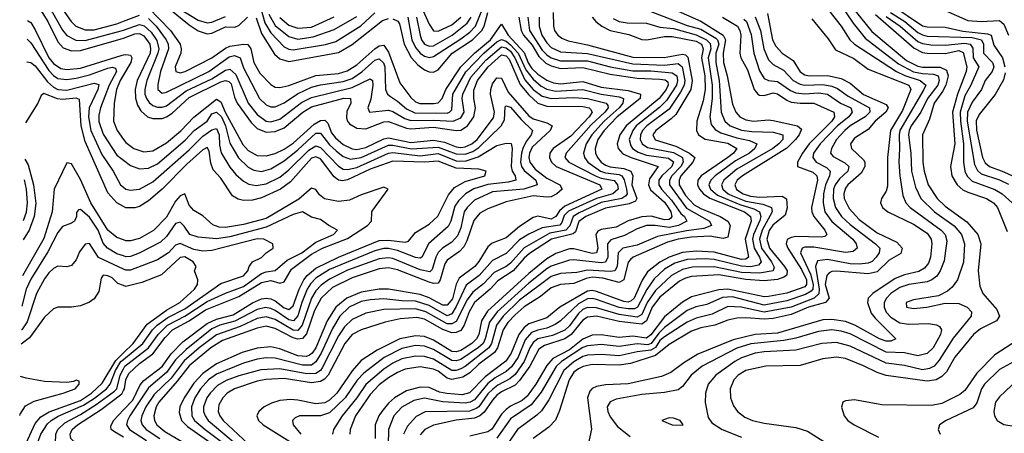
# Model space of a CAD drawing. Header units: inches. Extents: x 1173000 to 1307049, y 522583 to 678455.
# Tile 534 of 617: x 1199541 to 1203892, y 671153 to 672978. Entities that reach past the tile are written whole.
import ezdxf

# ---------------------------------------------------------------- set-up
doc = ezdxf.new("R2010")
doc.units = ezdxf.units.IN
doc.header["$MEASUREMENT"] = 0
doc.layers.add('B1697', color=7, linetype='Continuous')
doc.layers.add('B2607', color=7, linetype='Continuous')

msp = doc.modelspace()

# ---------------------------------------------------------------- linework, layer by layer
at = {"layer": 'B1697', "color": 5}
for points, elevation in [([(1199580.9, 673233.3), (1199582.4, 673230), (1199618.6, 673178.6), (1199651.9, 673110), (1199719.2, 673039.2), (1199768.3, 672970), (1199789.7, 672949.7), (1199830, 672933.1), (1199870, 672933.4), (1199970, 672960.2), (1200000, 672971.5)], 1660), ([(1199578.8, 673138.3), (1199597.6, 673110), (1199685.6, 673010), (1199730, 672931.5), (1199750, 672908.6), (1199788.6, 672888.6), (1199830, 672886.8), (1199990, 672928.6), (1200000, 672932.2)], 1640), ([(1199577.5, 673074.4), (1199640.6, 673010), (1199665.6, 672970), (1199710, 672879.9), (1199733.8, 672853.8), (1199770, 672841.3), (1199810, 672842.3), (1199990, 672893.2), (1200000, 672896.9)], 1620), ([(1199575.6, 672975), (1199590, 672965.2), (1199610, 672933.8), (1199670, 672809.5), (1199690, 672784.4), (1199723.5, 672763.5), (1199750, 672758.9), (1199810, 672764.6), (1199990, 672820.8), (1200000, 672823.1)], 1580), ([(1199573.9, 672892.3), (1199590, 672876.4), (1199670, 672754.4), (1199690, 672731.7), (1199710, 672719.2), (1199750, 672714.4), (1199790, 672719.6), (1199850, 672735), (1199930, 672764.1), (1199950, 672768.9), (1199964.7, 672764.7), (1199968.5, 672750), (1199935.9, 672690), (1199897.9, 672590), (1199890, 672557.6), (1199890, 672529.2), (1199910, 672472.8), (1199970, 672381.1), (1200000, 672357.9)], 1560), ([(1199571.9, 672792.8), (1199590, 672789.6), (1199610, 672774.8), (1199663.4, 672703.4), (1199690, 672680.4), (1199710, 672669.8), (1199750, 672667.4), (1199870, 672698.4), (1199890, 672692.1), (1199886.1, 672670), (1199848.2, 672590), (1199844.9, 672550), (1199855.3, 672490), (1199904, 672384), (1199954.6, 672310), (1199985.9, 672250), (1200000, 672238.7)], 1540), ([(1200000, 672735.2), (1199985.5, 672710), (1199969.2, 672670), (1199958.3, 672610), (1199955, 672530), (1199971, 672490), (1200000, 672450.1)], 1580), ([(1200000, 672154.1), (1199970, 672169.7), (1199930, 672214.4), (1199830, 672441), (1199812.7, 672510), (1199805.5, 672625.5), (1199790, 672632.7), (1199730, 672626.4), (1199708.5, 672628.5), (1199647.8, 672652.2), (1199636.2, 672643.8), (1199621, 672610), (1199566.6, 672523.5)], 1520), ([(1200000, 672006.4), (1199970, 672017.4), (1199930, 672049), (1199855.4, 672170), (1199810, 672272.9), (1199770, 672342.3), (1199750, 672346.7), (1199692.7, 672230), (1199684.7, 672130), (1199647.1, 672012.9), (1199553.2, 671848.2)], 1480), ([(1199563.4, 672363.2), (1199577.8, 672337.8), (1199602.1, 672250), (1199612.5, 672167.5), (1199604.8, 672110), (1199582.4, 672050), (1199556.3, 672006.6)], 1520), ([(1199558.1, 672093), (1199571.2, 672128.8), (1199575.4, 672170), (1199571.7, 672230), (1199561.6, 672271.1)], 1540), ([(1200000, 671935.9), (1199970, 671945.6), (1199928.8, 671970), (1199910, 671992.3), (1199887.5, 672050), (1199850, 672107.5), (1199810, 672141.1), (1199801.1, 672138.9), (1199791.8, 672128.2), (1199792.1, 672110), (1199782.6, 672090), (1199770, 672080.2), (1199730, 672065.4), (1199710, 672039.7), (1199665.4, 671954.6), (1199590, 671833.9), (1199569.5, 671790), (1199550.6, 671714.9)], 1460), ([(1200000, 671877.4), (1199888.9, 671928.9), (1199850, 671990.1), (1199830, 671988.3), (1199806, 671954), (1199790, 671918.5), (1199770, 671893.6), (1199750, 671888.3), (1199710, 671890.1), (1199690, 671880.1), (1199670, 671862), (1199650, 671834.6), (1199615.2, 671770), (1199574.3, 671645.7), (1199550, 671610.4), (1199548.5, 671609.2)], 1440), ([(1200000, 671805), (1199975, 671815), (1199950, 671839.3), (1199930, 671848.1), (1199909.4, 671850.6), (1199901.7, 671838.3), (1199890, 671778.3), (1199870, 671747.3), (1199850, 671732), (1199810, 671716.5), (1199770, 671709.4), (1199710, 671710.2), (1199690, 671702.9), (1199650, 671666.3), (1199584.8, 671575.2), (1199547.2, 671546)], 1420), ([(1199569.4, 671110), (1199610, 671197.1), (1199634, 671226), (1199671.8, 671248.2), (1199810, 671297.7), (1199858.1, 671330), (1199904.8, 671375.2), (1199965.1, 671474.9), (1200000, 671509.1)], 1420), ([(1200000, 670987.6), (1199963.6, 671003.6), (1199910, 671017.5), (1199830, 671025.3), (1199667.8, 671030), (1199650, 671036.3), (1199631.3, 671050), (1199621.5, 671070), (1199618.3, 671090), (1199620.1, 671110), (1199635, 671150), (1199664.3, 671195.7), (1199679.7, 671210), (1199711.7, 671228.3), (1199822.8, 671277.2), (1199871.6, 671308.4), (1199924, 671350), (1199941.1, 671370), (1199965, 671430), (1199988.5, 671470), (1200000, 671479.4)], 1440), ([(1200000, 671029.9), (1199970, 671042.5), (1199930, 671050.4), (1199784.9, 671064.9), (1199730, 671079.2), (1199710.9, 671090.9), (1199699.3, 671110), (1199700.1, 671150), (1199709.1, 671170), (1199739.8, 671200.2), (1199810, 671236.4), (1199879.6, 671280.4), (1199960.1, 671339.9), (1199970.2, 671350), (1199985, 671410), (1200000, 671438.4)], 1460), ([(1199541, 671232.6), (1199542.4, 671237.6), (1199566.1, 671273.9), (1199604.9, 671295.1), (1199733.7, 671330), (1199786.3, 671350), (1199803.9, 671370), (1199804.1, 671384.1), (1199790, 671388.5), (1199778.2, 671381.8), (1199750, 671377.7), (1199650, 671381.6), (1199570, 671396.3), (1199544.4, 671404)], 1380), ([(1200000, 671065.8), (1199990, 671070.5), (1199950, 671081.3), (1199836.3, 671096.3), (1199789.5, 671109.5), (1199767.5, 671130), (1199764.5, 671150), (1199773.3, 671170), (1199797, 671190), (1199901.5, 671258.5), (1199992.3, 671327.7), (1200000, 671341.6)], 1480), ([(1200000, 671136.8), (1199959.2, 671159.2), (1199945.9, 671170), (1199944.4, 671184.4), (1199955.8, 671210), (1200000, 671256.9)], 1520)]:
    msp.add_lwpolyline(points, dxfattribs=dict(at, elevation=elevation))
at = {"layer": 'B2607', "color": 5}
for points, elevation in [([(1203045.4, 673110), (1203170, 672949.5), (1203209.7, 672890), (1203229.8, 672869.8), (1203414.5, 672750), (1203451.9, 672731.9), (1203519.6, 672710), (1203544.3, 672690), (1203536.7, 672670), (1203430.6, 672490), (1203426.4, 672470), (1203429.1, 672410), (1203425.6, 672350), (1203429.8, 672290), (1203442.8, 672202.8), (1203456, 672170), (1203475.6, 672150), (1203613.1, 672050), (1203630.5, 672030), (1203637.8, 672002.2), (1203625.8, 671914.2), (1203608.5, 671870), (1203593.6, 671846.4), (1203571.4, 671830), (1203550, 671821.7), (1203470, 671809.7), (1203430, 671797.4), (1203389.7, 671770), (1203371.6, 671750), (1203361, 671730), (1203360.1, 671710), (1203370, 671688.1), (1203390, 671665.4), (1203430, 671641), (1203470, 671635.5), (1203557.3, 671637.2), (1203591.6, 671631.6), (1203604.7, 671624.7), (1203613.6, 671610), (1203610.1, 671590), (1203576.5, 671530), (1203550, 671505.8), (1203510, 671494.7), (1203450, 671507.8), (1203370, 671510.8), (1203210, 671591.5), (1203170, 671604.5), (1203130, 671609.4), (1203070, 671602.2), (1202970, 671572.7), (1202917.9, 671562.1), (1202772, 671548), (1202710, 671529.2), (1202557, 671450), (1202508.2, 671410), (1202470, 671359.5), (1202450, 671345.2), (1202390, 671333.6), (1202290, 671325.2), (1202176.3, 671303.7), (1202150, 671292.3), (1202136.8, 671270), (1202139.8, 671250), (1202150, 671226.4), (1202183.1, 671183.1), (1202238.9, 671138.9)], 2040), ([(1201256.2, 672990), (1201274.4, 672890), (1201290, 672855.5), (1201310.5, 672830.5), (1201330, 672816.9), (1201350, 672812), (1201370, 672816.3), (1201490, 672893.8), (1201530, 672923.4), (1201555.3, 672950), (1201602.9, 673070)], 1740), ([(1201309.5, 673049.5), (1201350, 672959.1), (1201370, 672929), (1201390, 672927.7), (1201450, 672955.2), (1201490, 672989.5)], 1780), ([(1202373.4, 673050), (1202550, 672971.9), (1202649.4, 672909.4), (1202659.2, 672890), (1202648.8, 672830), (1202650.6, 672790), (1202666.8, 672730), (1202690, 672605.4), (1202704.6, 672570), (1202723.4, 672550), (1202750, 672536.7), (1202783.8, 672530), (1202850, 672537), (1202870, 672533.9), (1202977.6, 672510), (1202995, 672495), (1202984.7, 672470), (1202969.6, 672450), (1202930, 672412.1), (1202735.2, 672290), (1202711.2, 672270), (1202700.9, 672250), (1202708.8, 672228.8), (1202737.8, 672210), (1202770, 672199.8), (1202810, 672195.2), (1202910, 672200.1), (1202928.6, 672188.6), (1202931.5, 672148.5), (1202923.7, 672116.3), (1202868.9, 672071.1), (1202852.3, 672047.7), (1202841.9, 672010), (1202854.2, 671970), (1202920.2, 671890), (1202931.7, 671870), (1202930, 671853.3), (1202929.4, 671850), (1202917.9, 671842.1), (1202890, 671832.4), (1202830, 671826.7), (1202750, 671832.5), (1202630, 671852.7), (1202510, 671845.8), (1202482.2, 671837.8), (1202456.1, 671823.9), (1202370, 671753.3), (1202335, 671710), (1202309.9, 671650.1), (1202290, 671635), (1202190, 671646), (1202090, 671669.8), (1202050, 671665.7), (1202030, 671652), (1201977, 671590), (1201950, 671570.5), (1201859.8, 671540.2), (1201835.1, 671524.9), (1201794.7, 671450), (1201750, 671386.1), (1201730, 671366.3), (1201670, 671336.8), (1201650, 671321.9), (1201630, 671300.2), (1201593.6, 671246.4), (1201574.6, 671230), (1201550, 671220.2), (1201468.9, 671211.1), (1201370, 671189.3), (1201331.2, 671170), (1201310, 671146.7)], 1880), ([(1203165.5, 673050), (1203223.4, 672963.4), (1203276.3, 672896.3), (1203423.6, 672783.6), (1203490, 672748.9), (1203530, 672740.9), (1203578.4, 672738.4), (1203599, 672730), (1203604.4, 672710), (1203598, 672690), (1203552.9, 672630), (1203522.8, 672570), (1203480.4, 672510), (1203471.6, 672490), (1203468.5, 672470), (1203478.8, 672390), (1203482.1, 672310), (1203499.8, 672239.8), (1203522.1, 672190), (1203583.4, 672130), (1203670, 672069.4), (1203701.8, 672030), (1203715.9, 671990), (1203710.9, 671909.1), (1203685, 671830), (1203661.8, 671798.2), (1203639.9, 671780.1), (1203600.5, 671759.5), (1203490, 671742.5), (1203457.4, 671730), (1203459.5, 671710), (1203490, 671704.1), (1203549.5, 671709.5), (1203630, 671727.5), (1203690, 671725.9), (1203727.5, 671710), (1203747.2, 671690), (1203745.1, 671670), (1203666.2, 671573.8), (1203604, 671476), (1203582.1, 671450), (1203561.2, 671438.8), (1203530, 671433.8), (1203450, 671452.9), (1203370, 671462.4), (1203210, 671538.4), (1203150, 671553.8), (1203085.3, 671550), (1202970, 671519.9), (1202830, 671512.8), (1202790, 671506.3), (1202730, 671485.8), (1202701, 671470), (1202616.3, 671410), (1202583.6, 671370), (1202570.7, 671330), (1202569.5, 671289.5), (1202583.1, 671223.1), (1202599, 671199), (1202644.9, 671170), (1202730, 671135.8)], 2060), ([(1203390, 673044.7), (1203530, 672951.8), (1203550, 672946.2), (1203630, 672945.5), (1203708.3, 672928.3), (1203816.6, 672916.6), (1203834.1, 672910), (1203845.8, 672865.8), (1203883.3, 672810), (1203894.2, 672770)], 2180), ([(1200000, 672971.5), (1200070, 672997.8)], 1660), ([(1200110, 673030), (1200208, 672930), (1200249.5, 672870), (1200254.6, 672850), (1200253, 672830), (1200228.1, 672770), (1200230.3, 672750), (1200250, 672744.2), (1200272.8, 672750), (1200390, 672809.8), (1200450, 672852.4), (1200470, 672860.8), (1200530, 672870.3), (1200549.2, 672869.2), (1200562.7, 672850), (1200576.3, 672790), (1200602.7, 672742.7), (1200650, 672692), (1200670, 672680.8), (1200690, 672678.7), (1200730, 672687.4), (1200850, 672732.4), (1200950, 672741.6), (1200988, 672752), (1201030, 672778.6), (1201110, 672850), (1201130, 672863.7), (1201150, 672866.3), (1201170, 672835.5), (1201220.2, 672700.2), (1201270, 672635.2), (1201290, 672615.8), (1201308.4, 672608.4), (1201371.4, 672608.6), (1201390, 672612.1), (1201407.3, 672630), (1201424.5, 672670), (1201489.7, 672770.3), (1201550, 672830), (1201621.3, 672890), (1201670, 672958.2), (1201699.7, 672910), (1201770, 672833.3), (1201788.3, 672788.3), (1201803.5, 672763.5), (1201830, 672737.9), (1201870, 672711.4), (1201900.2, 672700.2), (1201930, 672695.7), (1202030, 672704.9), (1202110, 672681.1), (1202230, 672666.2), (1202284.8, 672650), (1202283.3, 672630), (1202180.3, 672550), (1202124.1, 672490), (1202095.8, 672450), (1202083.9, 672410), (1202085.4, 672390), (1202094.1, 672370), (1202111, 672350), (1202130, 672336.8), (1202150, 672329.1), (1202210, 672322.4), (1202241.3, 672310), (1202249.8, 672290), (1202245.8, 672250), (1202268, 672190), (1202262.1, 672177.9), (1202234.6, 672165.4), (1202130, 672146.9), (1202042.4, 672110), (1202011.7, 672088.3), (1201997.1, 672042.9), (1201986.6, 672033.4), (1201891.1, 672010), (1201793.9, 671946.1), (1201770, 671925.9), (1201722, 671870), (1201654, 671826), (1201620.3, 671790), (1201551.2, 671730), (1201526.6, 671690), (1201505.5, 671630), (1201490, 671607.1), (1201470, 671597.4), (1201450, 671596.8), (1201410, 671612), (1201330, 671657.5), (1201295.1, 671664.9), (1201222, 671658), (1201156.2, 671643.8), (1201050, 671610.3), (1201010, 671589.9), (1200978.2, 671550), (1200903.5, 671410), (1200887.8, 671392.2), (1200870, 671381.3), (1200830, 671376), (1200710, 671395.3), (1200628.7, 671391.3), (1200590, 671383), (1200490.5, 671349.5), (1200457.6, 671330), (1200438.3, 671310), (1200421.4, 671278.6), (1200417.9, 671250), (1200424.6, 671230), (1200439.5, 671210), (1200550, 671107.1)], 1680), ([(1200204.2, 673024.2), (1200290, 672955.2), (1200330, 672928.9), (1200370, 672915.3), (1200390, 672918.2), (1200450, 672946.7), (1200490, 672945.1), (1200510, 672952.2), (1200548.2, 672990)], 1720), ([(1200250, 673024.3), (1200330, 672975.5), (1200370, 672964.8), (1200390, 672967.3), (1200450, 672992.5)], 1740), ([(1201745.9, 672990), (1201756.5, 672930), (1201766.9, 672910), (1201805.2, 672865.2), (1201835.2, 672815.2), (1201866, 672786), (1201890, 672774.1), (1201930, 672763.3), (1202030, 672767.8), (1202150, 672737.9), (1202270, 672720.8), (1202370, 672716.5), (1202392.9, 672712.9), (1202404.3, 672704.3), (1202406.7, 672690), (1202397, 672670), (1202365.9, 672630), (1202220.7, 672510), (1202192.2, 672470), (1202181.4, 672430), (1202184.8, 672410), (1202206.4, 672386.4), (1202242.7, 672370), (1202361.9, 672330), (1202323.6, 672276.4), (1202319.2, 672250), (1202328.3, 672228.3), (1202390, 672173.3), (1202406.8, 672150), (1202418.3, 672130), (1202422.6, 672110), (1202417.4, 672102.6), (1202410, 672096.6), (1202390, 672095.3), (1202330.7, 672110.7), (1202290, 672108.4), (1202230, 672091.1), (1202177, 672063), (1202110, 672053), (1202095.5, 672044.5), (1202087.1, 672030), (1202095.6, 671970), (1202089.8, 671950.2), (1202070, 671946.3), (1201990, 671967.4), (1201970, 671967.9), (1201910, 671946.4), (1201870, 671923.2), (1201790, 671858.9), (1201608.3, 671691.7), (1201582.1, 671650), (1201569.1, 671590), (1201560, 671570), (1201538.3, 671550), (1201490, 671518.7), (1201470, 671512.1), (1201450, 671514.1), (1201370, 671563.6), (1201330, 671580.1), (1201290, 671583.8), (1201220.1, 671570), (1201119.8, 671520.2), (1201050, 671475.2), (1201010, 671429.2), (1200942.2, 671330), (1200910, 671299.7), (1200890, 671287.9), (1200850, 671283.1), (1200770, 671300.2), (1200737, 671303), (1200690, 671298.1), (1200653.2, 671286.8), (1200621.5, 671270), (1200597.8, 671250), (1200589.2, 671230.8), (1200595.5, 671210), (1200616.6, 671190), (1200859.4, 671039.4)], 1720), ([(1200607.2, 673027.2), (1200624.2, 672964.2), (1200650, 672920.1), (1200710, 672858.2), (1200730, 672848.1), (1200750, 672844.9), (1200891.6, 672868.4), (1200938.2, 672881.8), (1201048.7, 672951.3), (1201110, 673008.6)], 1740), ([(1200642.5, 673002.5), (1200670, 672952.6), (1200730, 672903.9), (1200770, 672892.7), (1200837.8, 672902.2), (1200930, 672934.6), (1201030, 672993)], 1760), ([(1200690, 672987.6), (1200730, 672954.4), (1200770, 672940.9), (1200830, 672946), (1200929.8, 672990.2)], 1780), ([(1201786.8, 672990), (1201794, 672930), (1201850, 672844.2), (1201870, 672822.8), (1201890, 672809.5), (1201930, 672796.9), (1202050, 672796.3), (1202150, 672770.5), (1202250, 672753.2), (1202330, 672752.8), (1202424.2, 672744.2), (1202445.2, 672730), (1202447.9, 672710), (1202443, 672690), (1202398.3, 672621.7), (1202368.6, 672591.4), (1202265.4, 672510), (1202249.6, 672490), (1202234.2, 672450), (1202241.1, 672421.1), (1202249.1, 672410), (1202273.9, 672393.9), (1202310, 672380.8), (1202407.8, 672367.8), (1202430.6, 672350.6), (1202422.5, 672330), (1202378.8, 672290), (1202365, 672270), (1202364.7, 672250), (1202376.8, 672230), (1202421.5, 672181.5), (1202462.9, 672122.9), (1202478.5, 672110), (1202488.9, 672090), (1202452.3, 672070), (1202410, 672061.5), (1202349.4, 672070.6), (1202310, 672069.9), (1202270, 672055.1), (1202213.8, 672026.2), (1202152.6, 672007.4), (1202138.1, 671990), (1202140.2, 671930), (1202130, 671907.9), (1202110, 671905.4), (1201990, 671919), (1201970, 671917.6), (1201890, 671890.6), (1201870, 671879.5), (1201790, 671816.2), (1201650.4, 671689.6), (1201616.4, 671643.6), (1201598.2, 671570), (1201588.5, 671550), (1201568.4, 671531.6), (1201490, 671479), (1201470, 671473.3), (1201450, 671475.3), (1201370, 671523.6), (1201330, 671537.3), (1201290, 671540.1), (1201230, 671528), (1201152, 671488), (1201061.1, 671418.9), (1201031.8, 671388.2), (1200979.5, 671310), (1200910, 671243.3), (1200870, 671229.9), (1200777.3, 671230), (1200758.4, 671221.6), (1200746.4, 671210), (1200749.4, 671190), (1200783.4, 671150)], 1740), ([(1201836.1, 672990), (1201836.4, 672950), (1201848.2, 672910), (1201870, 672876.5), (1201890, 672856), (1201930, 672837.2), (1202050, 672829.2), (1202250, 672783), (1202390, 672777.5), (1202450, 672784.9), (1202468.6, 672770), (1202479.5, 672710), (1202476.6, 672690), (1202461.3, 672658.7), (1202410, 672583.4), (1202311.4, 672510), (1202293.6, 672490), (1202284, 672470), (1202282.2, 672450), (1202291.7, 672430), (1202315, 672415), (1202430, 672392.8), (1202469.6, 672370), (1202473.2, 672350), (1202462, 672330), (1202422.9, 672290), (1202411.6, 672270), (1202411.7, 672250), (1202486.9, 672146.9), (1202588.8, 672090), (1202597.1, 672070), (1202563.5, 672056.5), (1202487, 672047), (1202358.9, 672021.1), (1202270, 671983.5), (1202206, 671970), (1202185.7, 671950), (1202181.6, 671890), (1202170, 671869.9), (1202150, 671867), (1202050, 671873.2), (1202003.2, 671863.2), (1201930, 671858), (1201890, 671845.6), (1201750, 671740.1), (1201676.6, 671670), (1201647.7, 671630), (1201625.4, 671550), (1201614.4, 671530), (1201510, 671448.2), (1201490, 671437.9), (1201470, 671429.8), (1201450, 671430.4), (1201370, 671479.8), (1201330, 671491.8), (1201290, 671494.1), (1201230, 671481.9), (1201190, 671462.4), (1201150, 671435.6), (1201071.1, 671368.9), (1201030.6, 671309.4), (1200965.6, 671230), (1200927.8, 671170), (1200923.8, 671150)], 1760), ([(1201898.2, 673010), (1201899.3, 672950), (1201904.8, 672930), (1201918.2, 672910), (1201936.3, 672896.3), (1201964.8, 672884.8), (1202050, 672867.6), (1202250, 672812.4), (1202389.2, 672810.8), (1202470, 672826.7), (1202483, 672823), (1202493.3, 672813.3), (1202512.7, 672710), (1202506.3, 672670), (1202439.6, 672560.4), (1202419.7, 672540.3), (1202351.3, 672490), (1202338.7, 672470), (1202348.2, 672448.2), (1202439.7, 672419.7), (1202499.9, 672390), (1202523.7, 672370), (1202515.5, 672350), (1202462.7, 672290), (1202454.5, 672270), (1202455.3, 672250), (1202483.3, 672203.3), (1202521.6, 672161.6), (1202550, 672144.9), (1202636.5, 672110), (1202670.1, 672090), (1202680.6, 672070), (1202670, 672018.8), (1202650, 672012.8), (1202590, 672022.7), (1202510, 672019), (1202450.9, 672010), (1202403.6, 671996.4), (1202251.1, 671930), (1202239.2, 671920.8), (1202230, 671909), (1202210, 671830.5), (1202190, 671819.2), (1202117.7, 671837.7), (1202070, 671842.6), (1202043.4, 671836.6), (1201990, 671813.6), (1201930, 671809.2), (1201890, 671795.8), (1201842.4, 671757.6), (1201770, 671712), (1201730, 671676.7), (1201698.4, 671641.6), (1201677.8, 671610), (1201651.6, 671530), (1201639.1, 671510), (1201570, 671458.6), (1201530, 671420), (1201499.4, 671400.6), (1201450, 671391.4), (1201430, 671397.2), (1201390, 671427.4), (1201370, 671436.6), (1201310, 671447.3), (1201243.9, 671436.1), (1201210, 671422), (1201170, 671397.9), (1201130, 671367), (1201090, 671324), (1201024.2, 671230), (1201001.9, 671170), (1200999.8, 671150)], 1780), ([(1202070.5, 672990), (1202087.3, 672970), (1202113.1, 672950), (1202150, 672930.1), (1202233.2, 672913.2), (1202290, 672891.6), (1202312.7, 672890), (1202390, 672904), (1202424.5, 672904.5), (1202530, 672883.1), (1202554.2, 672870), (1202561.4, 672850), (1202553.2, 672810), (1202568.5, 672730), (1202569.1, 672670.9), (1202560.3, 672619.7), (1202533.2, 672530), (1202530.8, 672490), (1202540.8, 672470), (1202570.5, 672450.5), (1202670, 672432.9), (1202709.6, 672410), (1202695.4, 672390), (1202669.3, 672370), (1202552.3, 672290), (1202536.8, 672270), (1202535.2, 672250), (1202544.9, 672230), (1202562.5, 672210), (1202590.2, 672190.2), (1202744, 672130), (1202770.6, 672110), (1202773.5, 672090), (1202746.6, 672010), (1202761.7, 671930), (1202750, 671922.4), (1202730, 671920.6), (1202610, 671952.8), (1202530, 671956.9), (1202470, 671950.5), (1202410, 671930.3), (1202370, 671909.1), (1202314.6, 671865.4), (1202291.4, 671828.6), (1202256.7, 671750), (1202242.6, 671737.4), (1202230, 671732.6), (1202210, 671734.9), (1202090, 671779.1), (1202070, 671783), (1202050, 671780.7), (1201927.2, 671710), (1201870, 671663.5), (1201790, 671636), (1201770, 671619.7), (1201747, 671590), (1201713.1, 671506.9), (1201688.8, 671471.2), (1201597.4, 671402.6), (1201528, 671332), (1201496.4, 671323.6), (1201428.3, 671328.3), (1201395.3, 671335.3), (1201350, 671355.4), (1201310, 671357), (1201250, 671340.3), (1201197.6, 671310), (1201170, 671286.2), (1201140.8, 671250), (1201127.7, 671230), (1201112.3, 671190), (1201111.2, 671130)], 1820), ([(1201190, 672981.8), (1201212, 672972), (1201219.5, 672959.5), (1201239.8, 672870), (1201270.8, 672810.8), (1201299.6, 672779.6), (1201330, 672757.2), (1201350, 672747.9), (1201370, 672746.4), (1201390, 672756.6), (1201451.3, 672830), (1201541.7, 672890), (1201583, 672930), (1201593, 672950), (1201609.8, 673010)], 1720), ([(1202330, 673015.1), (1202490, 672953.4), (1202550, 672936.3), (1202616.4, 672896.4), (1202624, 672890), (1202630.2, 672870), (1202617.5, 672830), (1202616.6, 672790), (1202631.7, 672710), (1202641, 672570), (1202656.9, 672530), (1202679.9, 672510), (1202730, 672490.5), (1202775.6, 672484.4), (1202870, 672482.3), (1202913.6, 672470), (1202913.1, 672450), (1202895.2, 672430), (1202869.1, 672410), (1202710, 672319.2), (1202651.8, 672270), (1202641.8, 672250), (1202647.2, 672230), (1202670.9, 672210), (1202690, 672200.8), (1202750, 672178.1), (1202825, 672165), (1202862.5, 672150), (1202865.5, 672130), (1202821.9, 672050), (1202810.3, 672010), (1202819.3, 671970), (1202863.1, 671910), (1202874.2, 671885.8), (1202870, 671870), (1202810, 671859.7), (1202730, 671862.8), (1202610, 671887.4), (1202513.9, 671886.1), (1202470, 671876.6), (1202420.7, 671850), (1202350, 671783.3), (1202313, 671730), (1202290, 671678.2), (1202270, 671665.6), (1202190, 671677.7), (1202090, 671706.7), (1202050, 671708.7), (1202030, 671699.2), (1202010, 671681.4), (1201970, 671627.4), (1201950, 671609.1), (1201895.2, 671584.8), (1201830.5, 671569.5), (1201810, 671554.6), (1201794.4, 671530), (1201770.7, 671470), (1201730, 671413.3), (1201706.8, 671393.2), (1201653.8, 671366.2), (1201631.2, 671348.8), (1201610, 671327.2), (1201570, 671270.5), (1201557.9, 671262.1), (1201528.4, 671251.6), (1201332.6, 671247.4), (1201293.1, 671226.9), (1201254.8, 671185.2), (1201236.6, 671150)], 1860), ([(1201294.8, 672990), (1201310, 672909.4), (1201316.1, 672890), (1201329.5, 672870), (1201350, 672861.3), (1201370, 672863.5), (1201451.9, 672910), (1201517.6, 672962.4), (1201535.5, 672990)], 1760), ([(1202646.5, 672990), (1202712.4, 672950), (1202723.7, 672930), (1202726.8, 672910), (1202723.5, 672830), (1202727.9, 672810), (1202756.4, 672756.4), (1202785.6, 672670), (1202802, 672650), (1202810, 672645.3), (1202830, 672644.5), (1202870, 672655), (1202890, 672651.4), (1202930, 672622.6), (1202950, 672615), (1202990, 672609.8), (1203050, 672610), (1203138.1, 672570), (1203141.5, 672550), (1203129.6, 672530), (1203029.6, 672430), (1202999.6, 672390), (1202977.8, 672350), (1202978.1, 672330), (1203044.9, 672304.9), (1203063.4, 672290), (1203066, 672270), (1203040.2, 672150), (1203041.1, 672130), (1203049.8, 672110), (1203098.3, 672050), (1203107.9, 672030), (1203098.3, 672021.7), (1203081.8, 672018.2), (1202970, 672021.6), (1202950, 672018), (1202932.2, 672007.8), (1202928.3, 671990), (1202935, 671970), (1202995.9, 671875.9), (1203017.1, 671830), (1203017.7, 671810), (1203010, 671799.2), (1202930, 671772.1), (1202850, 671756.4), (1202830, 671755.1), (1202670, 671790), (1202630, 671786.2), (1202510, 671755.8), (1202470, 671732), (1202390, 671667.4), (1202330, 671587.8), (1202310, 671573.1), (1202250, 671581.4), (1202190, 671576.5), (1202110, 671587.2), (1202070, 671585.7), (1202030, 671568.4), (1201970, 671522.1), (1201896.9, 671483.1), (1201870, 671451.8), (1201821, 671370), (1201783.2, 671316.8), (1201761.4, 671298.6), (1201710, 671273.8), (1201690, 671259.1), (1201670, 671237.4), (1201627.8, 671172.2), (1201610, 671160.3), (1201530, 671140.2)], 1920), ([(1202791.1, 672991.1), (1202814.2, 672930), (1202829.6, 672850), (1202850, 672801.8), (1202870, 672780.4), (1202916.1, 672756.1), (1202958.1, 672710), (1202990, 672693.7), (1203009.9, 672690.1), (1203090, 672691.9), (1203130, 672684.4), (1203154.3, 672674.3), (1203201.3, 672641.3), (1203295.5, 672590), (1203297.7, 672570), (1203276.3, 672550), (1203210.9, 672510), (1203186.4, 672490), (1203150.7, 672450), (1203128.1, 672410), (1203124.2, 672390), (1203135.2, 672375.2), (1203187.4, 672347.4), (1203205, 672330), (1203199.5, 672310), (1203163.8, 672276.2), (1203144.6, 672250), (1203137.3, 672230), (1203135.2, 672190), (1203145.2, 672150), (1203172, 672110), (1203210, 672074.7), (1203322.8, 671990), (1203341.8, 671970), (1203339, 671950), (1203324.7, 671930), (1203307.9, 671912.1), (1203290, 671904.2), (1203250, 671899.7), (1203210, 671901.5), (1203110, 671920), (1203065.5, 671914.5), (1203057.9, 671890), (1203073.3, 671790), (1203072, 671768), (1203051.3, 671750), (1202950, 671709.8), (1202830, 671687.1), (1202729.4, 671710.6), (1202670, 671712.7), (1202601, 671679), (1202530, 671662), (1202490, 671644.2), (1202390, 671578.8), (1202370, 671562.2), (1202350, 671532.6), (1202330, 671519.5), (1202270, 671512.2), (1202190, 671494.8), (1202110, 671500.4), (1202050, 671497.4), (1202030, 671492), (1201990, 671468.7), (1201945.8, 671430), (1201879.3, 671300.7), (1201846.8, 671253.2), (1201826.7, 671233.3), (1201740.3, 671170), (1201679, 671081)], 1960), ([(1202845, 673005), (1202866.7, 672890), (1202881.7, 672861.7), (1202909.6, 672830), (1202957.9, 672797.9), (1202990, 672748.2), (1203010, 672735.6), (1203030, 672730.9), (1203110, 672732.8), (1203170, 672718.6), (1203210, 672697.9), (1203270, 672648.7), (1203370, 672604.7), (1203377.9, 672590), (1203368.3, 672570), (1203320.8, 672530), (1203290, 672494.2), (1203230, 672456.3), (1203212.1, 672430), (1203216.1, 672410), (1203270, 672359.3), (1203275, 672350), (1203274.9, 672330), (1203258.8, 672301.2), (1203200.9, 672250), (1203190, 672234.7), (1203182.9, 672210), (1203184.7, 672190), (1203205.6, 672145.6), (1203250, 672096.8), (1203330, 672038), (1203417.2, 671997.2), (1203440.1, 671970), (1203433.9, 671946.1), (1203382.6, 671917.4), (1203330, 671865.7), (1203290, 671856.9), (1203150, 671868.4), (1203130, 671867.3), (1203118.2, 671861.8), (1203106.7, 671850), (1203100.1, 671810), (1203117.8, 671750), (1203100.8, 671730), (1203026, 671710), (1202950, 671677.6), (1202870, 671659.7), (1202830, 671656.9), (1202750, 671663.4), (1202710, 671661.2), (1202670, 671652.2), (1202612.2, 671630), (1202550, 671619.1), (1202510, 671603.4), (1202410, 671545.6), (1202350, 671496), (1202239.2, 671460.8), (1202190, 671453.4), (1202070, 671457.5), (1202031.3, 671448.7), (1202010, 671438.3), (1201990, 671422.6), (1201968.2, 671390), (1201926.2, 671253.8), (1201908.2, 671211.8), (1201879.3, 671180.7), (1201810.2, 671130)], 1980), ([(1203225.6, 673025.6), (1203305.9, 672925.9), (1203458.7, 672798.7), (1203510, 672773), (1203530, 672768.8), (1203608.2, 672768.2), (1203635.8, 672755.8), (1203642.9, 672730), (1203633.8, 672690), (1203619, 672661), (1203581.8, 672610), (1203560.4, 672539.6), (1203530.1, 672470), (1203531.5, 672350), (1203537.7, 672310), (1203555.8, 672250), (1203594.3, 672190), (1203630, 672156.2), (1203725.8, 672085.8), (1203774.7, 672030), (1203787.4, 671990), (1203775.5, 671870), (1203783, 671803), (1203796.2, 671770), (1203859.2, 671699.2), (1203870.6, 671670), (1203857.6, 671650), (1203786.4, 671613.6), (1203755.4, 671590), (1203672.4, 671490), (1203635.7, 671424.3), (1203615.6, 671404.4), (1203590, 671389.1), (1203550, 671382.9), (1203370, 671408.1), (1203330, 671421.1), (1203270, 671451.5), (1203190, 671483), (1203150, 671489.6), (1203090, 671482), (1202990, 671452.8), (1202838, 671450), (1202750, 671430.3), (1202715.8, 671410), (1202696, 671390), (1202681, 671350), (1202681.9, 671310), (1202694.6, 671274.6), (1202712.7, 671250), (1202744.5, 671224.5), (1202778.9, 671210), (1202830, 671197.7), (1202970, 671179), (1203022.7, 671162.7), (1203157.8, 671077.8)], 2080), ([(1203321.8, 673001.8), (1203493.3, 672853.3), (1203530, 672833.9), (1203550, 672831.1), (1203630, 672829), (1203690, 672842.2), (1203710, 672832.9), (1203725.8, 672770), (1203723.7, 672750), (1203684.8, 672650), (1203662.6, 672570), (1203673.7, 672430), (1203653.3, 672330), (1203660.1, 672290), (1203683.2, 672250), (1203707.8, 672227.8), (1203730, 672216.6), (1203813.1, 672190), (1203844.4, 672170), (1203861.9, 672150), (1203903.8, 672043.8)], 2120), ([(1203370, 672992), (1203432.1, 672950), (1203510, 672881.9), (1203530, 672872.6), (1203567, 672867), (1203630, 672866.5), (1203715.4, 672875.4), (1203740.1, 672870), (1203752.1, 672852.1), (1203754.3, 672810), (1203778.6, 672770), (1203744, 672690), (1203717.6, 672642.4), (1203696.3, 672570), (1203697.6, 672530), (1203711.9, 672430), (1203711.4, 672350), (1203717.2, 672310), (1203728, 672288), (1203750, 672266.1), (1203849.3, 672229.3), (1203881.9, 672210), (1203926.4, 672170)], 2140), ([(1203389.2, 673010), (1203451.4, 672970), (1203510, 672921.7), (1203530, 672911.8), (1203550, 672906.3), (1203750, 672899.8), (1203790.1, 672890.1), (1203799.9, 672870), (1203799.7, 672830), (1203839.2, 672790), (1203844.6, 672770), (1203837.7, 672750), (1203807.1, 672710), (1203790.8, 672670), (1203750, 672613.8), (1203728.8, 672570), (1203727.5, 672530), (1203759.9, 672339.9), (1203773.5, 672313.5), (1203790, 672298.7), (1203870, 672271.8), (1203910, 672253.3)], 2160), ([(1203630, 673018.8), (1203730, 672974.4), (1203789.7, 672970.3), (1203870, 672975.1), (1203890, 672959.3), (1203909.7, 672909.7)], 2220), ([(1200000, 672932.2), (1200070, 672957.2), (1200091.6, 672951.6), (1200122.6, 672922.6), (1200146.7, 672886.7), (1200156, 672850), (1200151.6, 672830), (1200102.5, 672710), (1200093.3, 672670), (1200094.4, 672650), (1200101, 672630), (1200112.9, 672612.9), (1200130, 672599.3), (1200150, 672592.4), (1200170, 672592.2), (1200190, 672598.5), (1200276, 672664), (1200390, 672717.4), (1200450, 672755.3), (1200470, 672759.9), (1200495.8, 672735.8), (1200551, 672610), (1200590, 672559.4), (1200630, 672530.7), (1200650, 672527.8), (1200690, 672539.9), (1200786.6, 672613.4), (1200830, 672635.3), (1201010, 672679.7), (1201090, 672716.9), (1201099.8, 672710), (1201100.9, 672690), (1201092.5, 672627.5), (1201079.3, 672590), (1201087.3, 672570), (1201170, 672579.1), (1201190, 672572.8), (1201242.5, 672542.5), (1201270, 672533.3), (1201370, 672535.5), (1201455.6, 672530), (1201490, 672544.6), (1201504.4, 672570), (1201495.6, 672630), (1201498.9, 672650), (1201535.1, 672724.9), (1201600.3, 672799.7), (1201670, 672859.1), (1201690, 672854.8), (1201710, 672838.9), (1201729.5, 672810), (1201773.5, 672713.5), (1201810.5, 672670.5), (1201850, 672640.7), (1201890, 672629.9), (1201990, 672634.4), (1202050, 672630), (1202132.8, 672610), (1202139.4, 672599.4), (1202141.8, 672590), (1202126.9, 672570), (1202066, 672514), (1201955.2, 672390), (1201949.7, 672370), (1201967.4, 672350), (1202088, 672288), (1202110, 672279.2), (1202168.1, 672268.1), (1202182.9, 672250), (1202184.8, 672230), (1202162.2, 672210), (1202090.2, 672189.8), (1201966.3, 672133.7), (1201946.3, 672113.7), (1201937.2, 672082.8), (1201928.2, 672071.8), (1201850, 672059.8), (1201790, 672031.6), (1201750, 672007), (1201690, 671946.6), (1201630, 671916.3), (1201570.6, 671849.4), (1201513.4, 671806.6), (1201470, 671712.2), (1201450, 671680.2), (1201430, 671672.1), (1201350, 671717.7), (1201290, 671737), (1201230, 671737.7), (1201150, 671746.4), (1201090, 671742.2), (1201050, 671734.2), (1200997.5, 671710), (1200955.8, 671670), (1200923.7, 671616.3), (1200873.4, 671506.6), (1200850, 671468.4), (1200830, 671453.5), (1200790, 671454.6), (1200670, 671485), (1200630, 671486.2), (1200590, 671480.2), (1200530, 671462.5), (1200410, 671414.4), (1200375.4, 671390), (1200339.9, 671350), (1200315.2, 671310), (1200300.7, 671270), (1200302.3, 671230), (1200313.6, 671210), (1200360.2, 671170), (1200490, 671073.4)], 1640), ([(1200110, 672984), (1200144, 672950), (1200188.3, 672890), (1200196.5, 672870), (1200198.5, 672850), (1200162.6, 672750), (1200151.7, 672691.7), (1200151.6, 672670), (1200170, 672653.4), (1200190, 672658.3), (1200376, 672750), (1200466.1, 672813.9), (1200490, 672820.2), (1200514.6, 672810), (1200530, 672765.5), (1200601.2, 672630), (1200630, 672602.1), (1200650, 672593.4), (1200670, 672593.2), (1200710, 672611.8), (1200768.1, 672651.9), (1200830, 672679.9), (1200870, 672691.4), (1200970, 672706), (1201010, 672719.4), (1201052.4, 672747.6), (1201110, 672799.8), (1201130, 672805.7), (1201148.5, 672788.5), (1201154.9, 672770), (1201157.8, 672670), (1201166.2, 672650), (1201178.8, 672638.8), (1201210, 672619.3), (1201250, 672584.7), (1201287.3, 672567.3), (1201430, 672566.4), (1201440.2, 672570), (1201450, 672580.8), (1201454.7, 672650), (1201512.4, 672747.6), (1201591.2, 672830), (1201650, 672880.1), (1201670, 672890.4), (1201690, 672883.8), (1201710, 672867.5), (1201743.4, 672830), (1201777.3, 672757.3), (1201810, 672716.1), (1201845.4, 672685.4), (1201870, 672671.8), (1201910, 672663.3), (1202030, 672669.9), (1202110, 672649.4), (1202190, 672637.8), (1202208.8, 672630), (1202206.4, 672610), (1202190.2, 672590), (1202123.7, 672530), (1202069.4, 672470), (1202043.3, 672430), (1202031.5, 672390), (1202035.9, 672370), (1202051.7, 672350), (1202107.2, 672310), (1202130, 672302.4), (1202190, 672295.5), (1202201.3, 672290), (1202211.3, 672271.3), (1202221.6, 672230), (1202224.8, 672210), (1202218.6, 672201.4), (1202201.3, 672190), (1202110, 672171.4), (1202013.8, 672126.2), (1201986.1, 672110), (1201971.9, 672068.1), (1201954.7, 672050), (1201883.3, 672036.7), (1201770, 671971.6), (1201710, 671904.6), (1201690, 671889.3), (1201637, 671863), (1201590, 671812.9), (1201543.3, 671776.7), (1201518.1, 671741.8), (1201470, 671646.7), (1201450, 671635.8), (1201430, 671636.6), (1201336.2, 671690), (1201290, 671701.9), (1201150, 671699.2), (1201070, 671683), (1201010, 671654.9), (1200976.7, 671623.3), (1200950, 671583.9), (1200877.7, 671442.3), (1200869.6, 671430.4), (1200850, 671417.9), (1200810, 671416.4), (1200690, 671438.3), (1200606.7, 671433.3), (1200510, 671407.2), (1200453.4, 671386.6), (1200415.7, 671364.3), (1200382.2, 671330), (1200368.3, 671310), (1200353.9, 671270), (1200353.9, 671250), (1200360.2, 671230), (1200374.1, 671210), (1200550, 671061.3)], 1660), ([(1200585.9, 672985.9), (1200610, 672917.5), (1200666.4, 672826.4), (1200690, 672805.6), (1200730, 672793.3), (1200950, 672833.2), (1201010, 672869), (1201144.7, 672975.3), (1201170, 672983)], 1720), ([(1202163.2, 672983.2), (1202190, 672969.8), (1202224.5, 672964.5), (1202310, 672962.3), (1202370, 672944.7), (1202430, 672939.5), (1202530, 672911.6), (1202576, 672890), (1202592.6, 672872.6), (1202594.2, 672850), (1202583.1, 672810), (1202600.3, 672690), (1202600.6, 672630), (1202589.8, 672550), (1202596, 672516), (1202613.3, 672493.3), (1202639.3, 672479.3), (1202710, 672456.6), (1202765, 672445), (1202797.7, 672430), (1202789.4, 672410), (1202765.5, 672390), (1202704.1, 672355.9), (1202613.9, 672290), (1202594.3, 672270), (1202586.4, 672250), (1202592.8, 672230), (1202623.9, 672203.9), (1202722.8, 672162.8), (1202784.5, 672144.5), (1202809.8, 672130), (1202816.2, 672110), (1202811.9, 672091.9), (1202782.9, 672030), (1202778.4, 672010), (1202785.7, 671970), (1202810.6, 671930), (1202817.8, 671910), (1202805, 671895), (1202770, 671887.9), (1202730, 671890.7), (1202610, 671920.2), (1202570, 671923.5), (1202490, 671920.2), (1202436.3, 671903.7), (1202390, 671877.3), (1202344.9, 671835.1), (1202311.8, 671788.2), (1202270.2, 671709.8), (1202257.3, 671702.7), (1202230, 671701.9), (1202190, 671708.7), (1202090, 671743.4), (1202070, 671748.5), (1202050, 671747.3), (1202010, 671724.3), (1201930.8, 671650), (1201906.6, 671633.4), (1201870, 671616.6), (1201830, 671608.8), (1201802.1, 671597.9), (1201773.8, 671566.2), (1201743.1, 671490), (1201713.4, 671446.6), (1201690, 671425.4), (1201642.1, 671397.9), (1201610, 671373.1), (1201550, 671301.1), (1201532.1, 671290), (1201510, 671286.1), (1201410, 671292.1), (1201330, 671308.5), (1201282.4, 671297.6), (1201230, 671269), (1201194.5, 671230), (1201170.4, 671170), (1201168, 671032)], 1840), ([(1202740.7, 672980.7), (1202752.9, 672970), (1202772.5, 672912.5), (1202785, 672830), (1202810, 672752.3), (1202830, 672718.2), (1202849.8, 672709.8), (1202890, 672706.1), (1202946.3, 672666.3), (1202970, 672656.1), (1203010, 672651.8), (1203070, 672655.6), (1203109.8, 672649.8), (1203167.3, 672610), (1203213, 672590), (1203219.9, 672570), (1203203.9, 672550), (1203154, 672510), (1203077.3, 672430), (1203048.7, 672390), (1203045.9, 672370), (1203060.1, 672350), (1203106.1, 672326.1), (1203122.1, 672310), (1203119.2, 672290), (1203101, 672250), (1203092.9, 672210), (1203090.7, 672170), (1203098.1, 672130), (1203130, 672087.2), (1203221.9, 672010), (1203237.5, 671990), (1203241.4, 671970), (1203224.1, 671955.9), (1203190, 671950.6), (1203050, 671975.1), (1203010, 671974.7), (1202998.4, 671970), (1202991.1, 671950), (1203034.8, 671854.8), (1203047.5, 671810), (1203045.3, 671790), (1203038.8, 671781.2), (1203013.8, 671766.2), (1202930, 671737.9), (1202830, 671718.9), (1202690, 671755.7), (1202647, 671753), (1202577.7, 671722.3), (1202528.7, 671711.3), (1202490, 671694.8), (1202390, 671620.7), (1202364.6, 671595.4), (1202331.1, 671550), (1202316.5, 671543.5), (1202270, 671548.3), (1202190, 671536.8), (1202110, 671544.5), (1202050, 671539.6), (1202030, 671532.2), (1201935.6, 671470), (1201911.9, 671448.1), (1201844.9, 671335.1), (1201801.6, 671278.4), (1201710, 671217), (1201648.8, 671131.2)], 1940), ([(1203041.4, 672981.4), (1203113.7, 672893.7), (1203145.3, 672845.3), (1203226.7, 672806.7), (1203290, 672760.2), (1203469.1, 672689.1), (1203478.2, 672670), (1203442.3, 672577.7), (1203389.2, 672490), (1203375.4, 672370), (1203376, 672244), (1203370, 672221.6), (1203349.5, 672190), (1203345.1, 672170), (1203354, 672150), (1203376.2, 672130), (1203490, 672076.6), (1203550, 672035.9), (1203568.1, 672010), (1203571.2, 671990), (1203565.4, 671930), (1203555.9, 671904.1), (1203538.7, 671881.3), (1203513.3, 671866.7), (1203450, 671852.9), (1203410, 671836.9), (1203310.1, 671770), (1203290.5, 671750), (1203286.5, 671730), (1203303.5, 671683.5), (1203320.9, 671660.9), (1203412.6, 671570), (1203390, 671559.9), (1203370, 671559.7), (1203340.8, 671570), (1203230.7, 671630.7), (1203190, 671647.2), (1203130, 671656.1), (1203090, 671653.4), (1202890, 671594.8), (1202790, 671589.8), (1202694.1, 671565.9), (1202536.8, 671503.2), (1202475.3, 671464.7), (1202418.2, 671421.8), (1202376.5, 671403.5), (1202230, 671372.1), (1202130, 671366.9), (1202090, 671360.1), (1202070, 671351.2), (1202060.3, 671339.7), (1202050.4, 671310), (1202067.8, 671172.2), (1202050.2, 671090)], 2020), ([(1200000, 672896.9), (1200050, 672915.6), (1200070, 672917.5), (1200090, 672907.7), (1200115.5, 672870), (1200119.7, 672850), (1200117, 672830), (1200060.3, 672710), (1200051.1, 672670), (1200052.1, 672632.1), (1200060.9, 672600.9), (1200075.8, 672575.8), (1200106.4, 672550), (1200130, 672541.9), (1200170, 672542.9), (1200190, 672550.3), (1200214.1, 672565.9), (1200290, 672635.5), (1200430, 672704.7), (1200450, 672710.5), (1200465.3, 672705.3), (1200474.9, 672694.9), (1200490, 672636.2), (1200502.2, 672610), (1200564.1, 672524.1), (1200590, 672498.4), (1200630, 672482), (1200670, 672484.3), (1200710, 672501.2), (1200791.7, 672570), (1200830, 672593.7), (1200972.7, 672632.7), (1201002, 672630), (1201003.6, 672610), (1200986.7, 672573.3), (1200984.9, 672544.9), (1200989.2, 672530), (1200999, 672519), (1201030, 672499.8), (1201070, 672497.4), (1201150, 672527.3), (1201170, 672528.8), (1201250, 672499.5), (1201270, 672496.5), (1201370, 672504.7), (1201470, 672489.7), (1201490, 672490.5), (1201519.6, 672510), (1201547.6, 672550), (1201555.2, 672590), (1201547.6, 672630), (1201547.8, 672667.8), (1201564.1, 672710), (1201610.3, 672769.7), (1201670, 672822.6), (1201690, 672819.5), (1201703.8, 672803.8), (1201751.7, 672691.7), (1201790, 672646.3), (1201830, 672610.7), (1201870, 672596.8), (1202030, 672595.3), (1202056.8, 672590), (1202063.7, 672583.7), (1202070.7, 672570), (1202057.8, 672550), (1201975.9, 672464.1), (1201898.2, 672410), (1201883.4, 672390), (1201881.6, 672370), (1201890.1, 672350), (1201910.8, 672330), (1202104.3, 672250), (1202112.7, 672230), (1201950, 672156.2), (1201925.6, 672134.4), (1201910, 672109.4), (1201890, 672097.9), (1201830, 672111.1), (1201810, 672105.3), (1201750, 672065.7), (1201690, 672015.9), (1201628.4, 671991.6), (1201610, 671976.2), (1201570, 671910.7), (1201552.1, 671890), (1201482.4, 671837.6), (1201468.9, 671811.1), (1201453.4, 671746.6), (1201430, 671718.5), (1201410, 671719), (1201350, 671751.3), (1201310, 671766.5), (1201170, 671789.5), (1201129.2, 671789.2), (1201050, 671775.4), (1200986.9, 671750), (1200937.2, 671710), (1200899.3, 671650), (1200849.9, 671530.1), (1200833.1, 671506.9), (1200821.5, 671498.5), (1200807.7, 671492.3), (1200770, 671495.2), (1200690, 671526), (1200650, 671535.4), (1200590, 671529.5), (1200523.6, 671510), (1200410, 671460.6), (1200350, 671417.8), (1200310, 671374), (1200267.5, 671310), (1200248.7, 671270), (1200245, 671245), (1200256.1, 671210), (1200282.7, 671182.7), (1200459.2, 671059.2)], 1620), ([(1200000, 672823.1), (1200010, 672825.4), (1200030, 672822.2), (1200035.9, 672810), (1200031.5, 672790), (1200000, 672735.2)], 1580), ([(1203895.8, 672744.2), (1203887.4, 672712.6), (1203851.5, 672648.5), (1203780, 672560), (1203767.4, 672532.6), (1203769.4, 672490.6), (1203795.6, 672370), (1203806.8, 672346.8), (1203826.4, 672330), (1203890, 672307.2), (1203950, 672278.6)], 2180), ([(1200000, 672450.1), (1200010, 672436.3), (1200045.2, 672410), (1200090, 672396), (1200130, 672400.3), (1200190, 672434.7), (1200252.8, 672487.2), (1200310, 672548.2), (1200410, 672628.2), (1200430, 672615.6), (1200449.6, 672570), (1200527.2, 672427.2), (1200550, 672401.7), (1200590, 672379.1), (1200630, 672377.3), (1200670, 672388.6), (1200710, 672407.3), (1200750, 672433.7), (1200842.3, 672517.7), (1200870, 672533.1), (1200890, 672535.2), (1200902.3, 672522.3), (1200919.2, 672479.2), (1200936.4, 672456.4), (1200970, 672427.2), (1201010, 672408), (1201030, 672406.1), (1201070, 672413.8), (1201150, 672453), (1201170, 672456.9), (1201270, 672435.9), (1201370, 672446.2), (1201417.8, 672437.8), (1201470, 672418), (1201490, 672414.7), (1201510, 672417.5), (1201538.5, 672430), (1201563.1, 672450), (1201634.2, 672545.8), (1201639.5, 672570), (1201622, 672650), (1201622.4, 672670), (1201630, 672695.4), (1201650, 672721.6), (1201670, 672720.9), (1201698.7, 672658.7), (1201790, 672553.8), (1201810, 672540.8), (1201870, 672522.6), (1201893.2, 672510), (1201885, 672490), (1201804.7, 672415.3), (1201793, 672390), (1201790.9, 672370), (1201795.3, 672350), (1201818.8, 672318.8), (1201870, 672279.2), (1201927.2, 672250), (1201937.3, 672230), (1201914.5, 672210), (1201890, 672197.3), (1201870, 672194.6), (1201810, 672201.4), (1201690, 672175.1), (1201610, 672144.3), (1201574.7, 672125.3), (1201547.8, 672092.2), (1201517.4, 672002.6), (1201504, 671976), (1201485, 671955), (1201430, 671916.6), (1201419, 671901), (1201399.5, 671830), (1201390, 671815.3), (1201370, 671814.4), (1201350, 671819.7), (1201210, 671875), (1201170, 671883.2), (1201130, 671878.4), (1201010, 671839.7), (1200923.8, 671796.2), (1200873.3, 671750), (1200844.1, 671695.9), (1200807.9, 671592.1), (1200790, 671571.9), (1200770, 671568.9), (1200750, 671574.9), (1200670, 671616.2), (1200630, 671626.1), (1200590, 671617.8), (1200437.8, 671562.2), (1200385.7, 671530), (1200289.5, 671450.5), (1200237.2, 671382.8), (1200155.5, 671290), (1200144.3, 671270), (1200133.6, 671230), (1200136, 671210), (1200147.7, 671190), (1200181.8, 671161.8), (1200290, 671098.4)], 1580), ([(1200000, 672357.9), (1200030, 672334.8), (1200070, 672319.9), (1200110, 672323.2), (1200150, 672343), (1200272.7, 672447.3), (1200311.6, 672490), (1200369.6, 672530.4), (1200390, 672563), (1200410, 672570.6), (1200432.6, 672550), (1200449.9, 672510), (1200470, 672433.8), (1200508.3, 672368.3), (1200550, 672327.9), (1200575.1, 672315.1), (1200610, 672308.8), (1200650, 672319.6), (1200710, 672355.5), (1200770, 672403.5), (1200850, 672477.3), (1200870, 672477.7), (1200910, 672426.3), (1200939, 672399), (1200970, 672374.7), (1201002.9, 672362.9), (1201050, 672370.6), (1201170, 672424.3), (1201190, 672424.2), (1201272.2, 672407.8), (1201390, 672416.3), (1201470, 672386.2), (1201510, 672385.5), (1201542.7, 672397.3), (1201570, 672413.9), (1201668.5, 672510), (1201683.2, 672536.8), (1201686.6, 672593.4), (1201690, 672598.3), (1201710, 672592.4), (1201757.4, 672537.4), (1201806.5, 672490), (1201801.4, 672470), (1201779.2, 672440.8), (1201764.1, 672410), (1201757.6, 672390), (1201753.9, 672350), (1201758.7, 672330), (1201770, 672313.4), (1201820.9, 672270), (1201828.2, 672250), (1201768.8, 672231.2), (1201630, 672218.5), (1201550, 672181.9), (1201517.9, 672150), (1201505.4, 672130), (1201490, 672059.4), (1201475.4, 672024.6), (1201450, 671996.2), (1201409.8, 671970.2), (1201390, 671951.7), (1201379.3, 671930), (1201364, 671876), (1201353.7, 671866.3), (1201310, 671875.3), (1201190, 671924.9), (1201170, 671927.6), (1201130, 671922.6), (1200990, 671873.3), (1200910, 671833.7), (1200872.8, 671807.2), (1200850, 671782.3), (1200831, 671750), (1200789.3, 671630.7), (1200770, 671607.2), (1200750, 671608.2), (1200670, 671655.1), (1200630, 671667.1), (1200590, 671659.4), (1200515.5, 671624.5), (1200410, 671587.8), (1200333.4, 671530), (1200267.6, 671472.4), (1200210, 671396.5), (1200135, 671325), (1200098.4, 671270), (1200080.1, 671230), (1200076.5, 671210), (1200081.9, 671190), (1200099.4, 671170), (1200160.4, 671130)], 1560), ([(1200000, 672238.7), (1200010, 672230.7), (1200030, 672225.4), (1200070, 672230.5), (1200130, 672263.4), (1200290, 672404.6), (1200350, 672463.9), (1200390, 672491.8), (1200410, 672498.7), (1200422.8, 672470), (1200424.2, 672424.2), (1200430.9, 672390.9), (1200470, 672327.6), (1200495.3, 672295.3), (1200530, 672265.8), (1200552.8, 672252.8), (1200586.5, 672246.5), (1200630, 672253.4), (1200690, 672282.8), (1200730, 672315.8), (1200817.9, 672402.1), (1200850, 672421.6), (1200870, 672415.1), (1200950, 672331.3), (1200970, 672319.5), (1200990, 672316.8), (1201030, 672326.8), (1201170, 672389.3), (1201190, 672392.2), (1201310, 672378), (1201390, 672388.2), (1201470, 672355.9), (1201510, 672354.4), (1201567.1, 672372.9), (1201650, 672423.1), (1201690, 672433.5), (1201712.4, 672432.4), (1201716.5, 672410), (1201713, 672330), (1201716.3, 672310), (1201730.8, 672290), (1201732.8, 672270), (1201698.7, 672261.3), (1201610, 672251.2), (1201547.5, 672232.5), (1201511.1, 672210), (1201480.4, 672179.6), (1201463.8, 672156.2), (1201446.2, 672090), (1201434.6, 672065.4), (1201349.2, 671990.8), (1201318.1, 671930), (1201310, 671926.2), (1201290, 671929), (1201210, 671960.1), (1201170, 671968.4), (1201150, 671968.5), (1201110, 671958.4), (1200910, 671875.5), (1200850, 671837.6), (1200826.5, 671813.5), (1200811.9, 671790), (1200787.5, 671730), (1200770, 671671.3), (1200750.6, 671649.4), (1200730, 671654.3), (1200670, 671695.6), (1200650, 671704.6), (1200627.7, 671707.7), (1200590, 671700), (1200491.8, 671648.2), (1200425.6, 671630), (1200390, 671614.2), (1200276.3, 671523.7), (1200230, 671477.4), (1200190, 671421.7), (1200110, 671353.6), (1200027.7, 671230), (1200016.7, 671210), (1200013.5, 671190), (1200026.5, 671170), (1200101.3, 671121.3)], 1540), ([(1200000, 671256.9), (1200040.3, 671299.7), (1200073.2, 671366.8), (1200090, 671386.7), (1200170, 671448.3), (1200210, 671504.2), (1200262.4, 671557.6), (1200370, 671637.3), (1200410, 671657.4), (1200483.7, 671676.3), (1200570, 671728.5), (1200610, 671746), (1200629.4, 671749.4), (1200650, 671747), (1200670, 671738.2), (1200710, 671706.7), (1200730, 671699.7), (1200750, 671716.2), (1200775.4, 671790), (1200795.9, 671830), (1200811.8, 671850), (1200850, 671881.4), (1200950, 671931), (1201130, 672004.6), (1201170, 672005.9), (1201243.8, 671996.2), (1201258.6, 672001.4), (1201290, 672038.9), (1201350, 672076.6), (1201389.3, 672110.7), (1201435.1, 672204.9), (1201461.7, 672238.3), (1201510, 672263.8), (1201596, 672290), (1201601.5, 672310), (1201570, 672319.5), (1201470, 672322.9), (1201390, 672354.6), (1201330, 672349.2), (1201190, 672353.7), (1201090, 672318.8), (1200990, 672272), (1200967.6, 672267.6), (1200950, 672270.4), (1200930, 672285.3), (1200870, 672364.1), (1200850, 672373.2), (1200830, 672366.9), (1200737.5, 672262.5), (1200693.8, 672230), (1200610, 672191.8), (1200570, 672182.1), (1200530, 672181), (1200506, 672186), (1200481.4, 672201.4), (1200430, 672279.6), (1200396.5, 672316.5), (1200385.5, 672345.5), (1200378.6, 672398.6), (1200370, 672414.1), (1200350, 672403.9), (1200279.1, 672340.9), (1200170, 672230.7), (1200110, 672179.7), (1200070, 672154.5), (1200050, 672148.3), (1200010, 672148.9), (1200000, 672154.1)], 1520), ([(1200000, 671341.6), (1200004.6, 671350), (1200010.2, 671390), (1200022.9, 671417.1), (1200070, 671460.8), (1200130, 671503.4), (1200184, 671576), (1200215.8, 671610), (1200290, 671649.3), (1200361.8, 671698.2), (1200510, 671756.6), (1200610, 671818.4), (1200650, 671827.9), (1200690, 671815.5), (1200710, 671821.1), (1200741.9, 671878.1), (1200830, 671944.1), (1200878.4, 671970), (1200990, 672012.4), (1201078.1, 672070), (1201095.5, 672090), (1201097.6, 672130), (1201101.9, 672138.1), (1201168.5, 672230), (1201150, 672239.3), (1201050, 672205.9), (1200997.9, 672182.1), (1200950, 672175.4), (1200888.1, 672188.1), (1200865, 672205), (1200850, 672228.6), (1200830, 672235), (1200774, 672186), (1200630, 672101.4), (1200530, 672074.3), (1200450, 672061), (1200423, 672063), (1200393.8, 672073.8), (1200350, 672112.6), (1200310, 672137), (1200290, 672159.7), (1200270, 672209.4), (1200250, 672200.5), (1200230, 672177.2), (1200190, 672107.6), (1200131.7, 672048.3), (1200070, 672013.2), (1200030, 672003), (1200010, 672002.8), (1200000, 672006.4)], 1480), ([(1200000, 671438.4), (1200006.1, 671450), (1200110, 671530), (1200153.4, 671590), (1200193.5, 671630), (1200270.2, 671669.8), (1200370, 671734.4), (1200450, 671771.2), (1200530, 671800.7), (1200610, 671857.9), (1200630, 671865.8), (1200670, 671872.3), (1200722.4, 671917.6), (1200788.2, 671950), (1200850, 671997.4), (1200927.5, 672030), (1200945.7, 672050), (1200906.3, 672070), (1200870, 672096.1), (1200830, 672107.1), (1200790, 672130.1), (1200750, 672119.5), (1200630, 672062.2), (1200470, 672020.6), (1200410.9, 672010.9), (1200330, 672019.2), (1200293.2, 672030), (1200267.7, 672067.7), (1200250, 672085.5), (1200230, 672079.7), (1200190, 672021.2), (1200162.7, 671997.3), (1200068.5, 671948.5), (1200030, 671934), (1200010, 671932.6), (1200000, 671935.9)], 1460), ([(1200000, 671479.4), (1200085.8, 671550), (1200127.5, 671610), (1200148.4, 671630), (1200195.8, 671664.2), (1200270, 671702.8), (1200430, 671813.9), (1200530, 671848.6), (1200548.4, 671870), (1200555.1, 671890), (1200570, 671909.9), (1200610, 671928.7), (1200630.5, 671949.5), (1200661.7, 671970), (1200659.5, 671990), (1200619.1, 672010), (1200590, 672011.5), (1200390, 671960), (1200350, 671957), (1200310, 671964.5), (1200250, 671990.1), (1200230, 671983.5), (1200197.9, 671950), (1200150, 671918.8), (1200030, 671872.8), (1200010, 671872.7), (1200000, 671877.4)], 1440), ([(1200000, 671509.1), (1200041.7, 671550), (1200104.7, 671635.3), (1200190, 671696.2), (1200248.1, 671730), (1200313.4, 671790), (1200326.9, 671810), (1200328.8, 671830), (1200314, 671870), (1200320.3, 671890), (1200308.1, 671910), (1200270, 671932.7), (1200250, 671929.4), (1200167.1, 671852.9), (1200081.3, 671818.7), (1200010, 671801), (1200000, 671805)], 1420), ([(1203950, 671564.2), (1203850, 671499.5), (1203770, 671419.3), (1203717.8, 671342.2), (1203695.6, 671324.4), (1203615.1, 671284.9), (1203570, 671276.3), (1203350, 671278.9), (1203230, 671301.2), (1203190, 671296.8), (1203178.4, 671290), (1203171.8, 671268.2), (1203183.8, 671230), (1203200.6, 671210), (1203228.5, 671190), (1203335.9, 671135.9)], 2120), ([(1203983.4, 671496.6), (1203870, 671434.8), (1203804.6, 671370), (1203790.8, 671349.2), (1203770, 671288), (1203753.8, 671266.2), (1203634.6, 671210), (1203605.2, 671190), (1203599.8, 671170), (1203608.8, 671150)], 2140), ([(1203949.4, 671390), (1203870, 671314.2), (1203852.6, 671290), (1203845.9, 671250), (1203848.5, 671230), (1203860.1, 671210), (1203890, 671192.6), (1203934.7, 671185.3)], 2160)]:
    msp.add_lwpolyline(points, dxfattribs=dict(at, elevation=elevation))
at = {"layer": 'B2607', "color": 5, "elevation": 2060}
msp.add_lwpolyline([(1202410, 671221.6), (1202378.8, 671210), (1202424.7, 671190), (1202470, 671188.9), (1202473.2, 671190), (1202459.3, 671210), (1202430, 671219.7)], close=True, dxfattribs=at)

doc.saveas('drawing.dxf')
